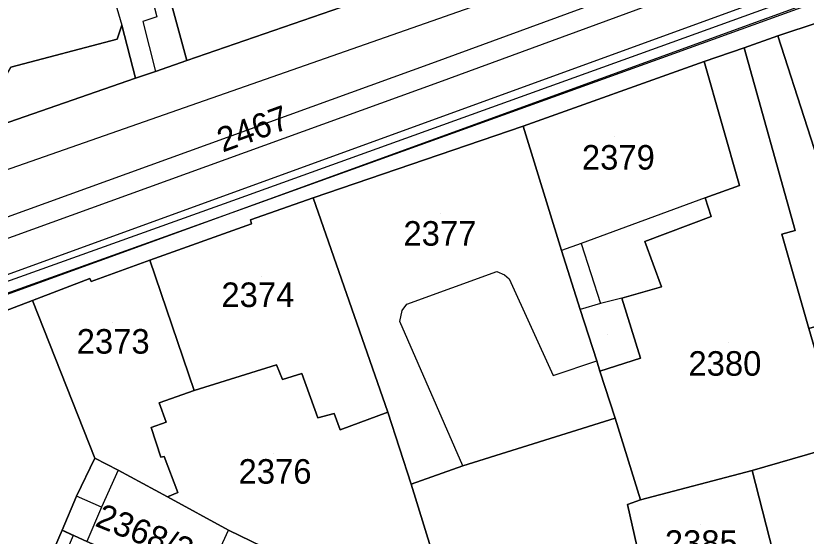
# Model space of a CAD drawing. Extents: x -263423 to -261326, y -1240067 to -1237864.
# Drawn here: x -262303.4 to -262238.9, y -1238919.8 to -1238877.4 of the extents above; entities that cross this region are included whole.
import ezdxf

# ---------------------------------------------------------------- set-up
doc = ezdxf.new("R2010")
doc.units = 0
for name, color, linetype in [('body_kn', 7, 'Continuous'), ('kladpar_druhypozemkov', 7, 'Continuous'), ('kladpar_hranice', 7, 'Continuous'), ('kladpar_parcelnecisla', 7, 'Continuous'), ('kladpar_plochy', 7, 'Continuous'), ('tarchy_linie', 7, 'Continuous'), ('zappar_hrandruhpozemk', 7, 'Continuous')]:
    doc.layers.add(name, color=color, linetype=linetype)

msp = doc.modelspace()

# ---------------------------------------------------------------- linework, layer by layer
at = {"layer": 'body_kn'}
for p, q in [((-262293.04, -1238877.87), (-262293.04, -1238877.87)), ((-262291.9, -1238877.5), (-262291.9, -1238877.5)), ((-262294.76, -1238878.18), (-262294.76, -1238878.18)), ((-262270.01, -1238878.05), (-262270.01, -1238878.05)), ((-262241.27, -1238879.04), (-262241.27, -1238879.04)), ((-262295.15, -1238879.31), (-262295.15, -1238879.31)), ((-262250.86, -1238879.92), (-262250.86, -1238879.92)), ((-262250.86, -1238879.92), (-262250.86, -1238879.92)), ((-262244.01, -1238880.03), (-262244.01, -1238880.03)), ((-262289.46, -1238881.07), (-262289.46, -1238881.07)), ((-262250.74, -1238880.87), (-262250.74, -1238880.87)), ((-262269.48, -1238881.28), (-262269.48, -1238881.28)), ((-262247.26, -1238881.15), (-262247.26, -1238881.15)), ((-262247.26, -1238881.15), (-262247.26, -1238881.15)), ((-262292.01, -1238881.94), (-262292.01, -1238881.94)), ((-262293.66, -1238882.5), (-262293.66, -1238882.5)), ((-262268.92, -1238882.83), (-262268.92, -1238882.83)), ((-262262.03, -1238886.42), (-262262.03, -1238886.42)), ((-262262.03, -1238886.42), (-262262.03, -1238886.42)), ((-262244.38, -1238891.25), (-262244.38, -1238891.25)), ((-262285.32, -1238892.33), (-262285.32, -1238892.33)), ((-262279.17, -1238892.25), (-262279.17, -1238892.25)), ((-262247.18, -1238892.25), (-262247.18, -1238892.25)), ((-262247.18, -1238892.25), (-262247.18, -1238892.25)), ((-262285.4, -1238893.34), (-262285.4, -1238893.34)), ((-262246.69, -1238893.77), (-262246.69, -1238893.77)), ((-262246.69, -1238893.77), (-262246.69, -1238893.77)), ((-262284.26, -1238894.05), (-262284.26, -1238894.05)), ((-262284.2, -1238894.36), (-262284.2, -1238894.36)), ((-262284.2, -1238894.36), (-262284.2, -1238894.36)), ((-262240.93, -1238895.21), (-262240.93, -1238895.21)), ((-262239.85, -1238894.9), (-262239.85, -1238894.9)), ((-262252.1, -1238895.82), (-262252.1, -1238895.82)), ((-262258.9, -1238896.53), (-262258.9, -1238896.53)), ((-262257.31, -1238895.97), (-262257.31, -1238895.97)), ((-262292.48, -1238897.34), (-262292.48, -1238897.34)), ((-262292.48, -1238897.34), (-262292.48, -1238897.34)), ((-262264.19, -1238898.26), (-262264.19, -1238898.26)), ((-262297.38, -1238898.83), (-262297.38, -1238898.83)), ((-262297.26, -1238899.08), (-262297.26, -1238899.08)), ((-262263.56, -1238898.52), (-262263.56, -1238898.52)), ((-262263.18, -1238898.84), (-262263.18, -1238898.84)), ((-262250.75, -1238899.51), (-262250.75, -1238899.51)), ((-262253.99, -1238900.43), (-262253.99, -1238900.43)), ((-262253.99, -1238900.43), (-262253.99, -1238900.43)), ((-262302.04, -1238900.63), (-262302.04, -1238900.63)), ((-262271.51, -1238900.93), (-262271.51, -1238900.93)), ((-262255.71, -1238900.86), (-262255.71, -1238900.86)), ((-262255.71, -1238900.86), (-262255.71, -1238900.86)), ((-262271.9, -1238901.44), (-262271.9, -1238901.44)), ((-262257.37, -1238901.36), (-262257.37, -1238901.36)), ((-262272.1, -1238902.32), (-262272.1, -1238902.32)), ((-262256.01, -1238905.55), (-262256.01, -1238905.55)), ((-262252.46, -1238905.33), (-262252.46, -1238905.33)), ((-262282.16, -1238905.86), (-262282.16, -1238905.86)), ((-262282.16, -1238905.86), (-262282.16, -1238905.86)), ((-262280.08, -1238906.57), (-262280.08, -1238906.57)), ((-262259.58, -1238906.73), (-262259.58, -1238906.73)), ((-262255.77, -1238906.38), (-262255.77, -1238906.38)), ((-262281.67, -1238907.07), (-262281.67, -1238907.07)), ((-262288.85, -1238907.96), (-262288.85, -1238907.96)), ((-262291.71, -1238908.95), (-262291.71, -1238908.95)), ((-262277.44, -1238909.82), (-262277.44, -1238909.82)), ((-262273.06, -1238909.73), (-262273.06, -1238909.73)), ((-262291.16, -1238910.54), (-262291.16, -1238910.54)), ((-262278.78, -1238910.19), (-262278.78, -1238910.19)), ((-262254.54, -1238910.2), (-262254.54, -1238910.2)), ((-262254.54, -1238910.2), (-262254.54, -1238910.2)), ((-262292.37, -1238910.98), (-262292.37, -1238910.98)), ((-262276.95, -1238911.16), (-262276.95, -1238911.16)), ((-262291.31, -1238913.33), (-262291.31, -1238913.33)), ((-262296.96, -1238913.48), (-262296.96, -1238913.48)), ((-262291.57, -1238913.39), (-262291.57, -1238913.39)), ((-262295.07, -1238914.44), (-262295.07, -1238914.44)), ((-262295.07, -1238914.44), (-262295.07, -1238914.44)), ((-262266.95, -1238914.09), (-262266.95, -1238914.09)), ((-262266.95, -1238914.09), (-262266.95, -1238914.09)), ((-262243.35, -1238914.47), (-262243.35, -1238914.47)), ((-262243.35, -1238914.47), (-262243.35, -1238914.47)), ((-262271.16, -1238915.58), (-262271.16, -1238915.58)), ((-262290.2, -1238916.26), (-262290.2, -1238916.26)), ((-262298.46, -1238916.57), (-262298.46, -1238916.57)), ((-262291.03, -1238916.63), (-262291.03, -1238916.63)), ((-262252.45, -1238916.87), (-262252.45, -1238916.87)), ((-262296.43, -1238917.47), (-262296.43, -1238917.47)), ((-262253.53, -1238917.24), (-262253.53, -1238917.24)), ((-262299.63, -1238919.35), (-262299.63, -1238919.35)), ((-262299.63, -1238919.35), (-262299.63, -1238919.35)), ((-262298.72, -1238919.76), (-262298.72, -1238919.76)), ((-262286.05, -1238919.33), (-262286.05, -1238919.33)), ((-262286.05, -1238919.33), (-262286.05, -1238919.33))]:
    msp.add_line(p, q, dxfattribs=at)
at = {"layer": 'kladpar_druhypozemkov'}
for p, q in [((-262284.06, -1238885.77), (-262284.06, -1238885.77)), ((-262254.59, -1238887.25), (-262254.59, -1238887.25)), ((-262268.79, -1238893.55), (-262268.79, -1238893.55)), ((-262283.39, -1238898.65), (-262283.39, -1238898.65)), ((-262295.49, -1238902.45), (-262295.49, -1238902.45)), ((-262255.14, -1238903.36), (-262255.14, -1238903.36)), ((-262245.29, -1238904.05), (-262245.29, -1238904.05)), ((-262282.39, -1238913.05), (-262282.39, -1238913.05)), ((-262291.09, -1238918.55), (-262291.09, -1238918.55)), ((-262247.59, -1238918.85), (-262247.59, -1238918.85))]:
    msp.add_line(p, q, dxfattribs=at)
at = {"layer": 'kladpar_hranice'}
for points in [[(-262270.54, -1238874.5), (-262289.46, -1238881.07), (-262292.94, -1238868.3), (-262295.76, -1238858.64), (-262296.86, -1238854.76), (-262298.64, -1238848.85), (-262292.47, -1238847.06), (-262280.82, -1238843.6), (-262279.42, -1238843.17), (-262279.24, -1238843.74), (-262270.54, -1238874.5)], [(-262299.68, -1238856.58), (-262298.94, -1238859.5), (-262295.76, -1238858.64), (-262292.94, -1238868.3), (-262289.46, -1238881.07), (-262292.01, -1238881.94), (-262293.66, -1238882.5), (-262294.76, -1238878.18), (-262295.15, -1238879.31), (-262303.81, -1238881.59), (-262304.26, -1238882.35), (-262307.22, -1238880.74), (-262306.77, -1238879.98), (-262307.5, -1238876.87), (-262308.07, -1238877.06), (-262309.79, -1238871.4), (-262309.28, -1238871.21), (-262310.88, -1238866), (-262315.34, -1238867.36), (-262316.73, -1238861.26), (-262299.68, -1238856.58)], [(-262308.07, -1238877.06), (-262307.5, -1238876.87), (-262306.77, -1238879.98), (-262307.22, -1238880.74), (-262304.26, -1238882.35), (-262303.81, -1238881.59), (-262295.15, -1238879.31), (-262294.76, -1238878.18), (-262293.66, -1238882.5), (-262310.41, -1238888.32), (-262315.34, -1238867.36), (-262310.88, -1238866), (-262309.28, -1238871.21), (-262309.79, -1238871.4), (-262308.07, -1238877.06)], [(-262359.56, -1238921.67), (-262375.42, -1238914.76), (-262379.33, -1238913.15), (-262374.17, -1238911.09), (-262373.27, -1238909.52), (-262372.95, -1238909.77), (-262372.26, -1238910.22), (-262369.14, -1238909.17), (-262341.3, -1238899.37), (-262322.71, -1238892.79), (-262320.8, -1238892.3), (-262318.44, -1238891.49), (-262312.9, -1238889.32), (-262310.41, -1238888.32), (-262293.66, -1238882.5), (-262292.01, -1238881.94), (-262289.46, -1238881.07), (-262270.54, -1238874.5)], [(-262237.89, -1238877.92), (-262241.27, -1238879.04), (-262244.01, -1238880.03), (-262247.26, -1238881.15), (-262262.03, -1238886.42), (-262279.17, -1238892.25), (-262284.26, -1238894.05), (-262284.2, -1238894.36), (-262292.48, -1238897.34), (-262297.26, -1238899.08), (-262297.38, -1238898.83), (-262302.04, -1238900.63), (-262312.55, -1238904.6)], [(-262234.01, -1238901.54), (-262241.27, -1238879.04), (-262237.89, -1238877.92), (-262236.97, -1238880.53), (-262237.8, -1238880.78), (-262237.37, -1238882.24), (-262235.9, -1238887.32), (-262233.94, -1238894.25), (-262233.51, -1238895.52), (-262235.23, -1238895.95), (-262230.81, -1238911.02), (-262235.97, -1238912.37), (-262238.72, -1238902.9), (-262234.01, -1238901.54)], [(-262234.01, -1238901.54), (-262238.72, -1238902.9), (-262240.93, -1238895.21), (-262239.85, -1238894.9), (-262244.01, -1238880.03), (-262241.27, -1238879.04), (-262234.01, -1238901.54)], [(-262246.69, -1238893.77), (-262247.18, -1238892.25), (-262244.38, -1238891.25), (-262247.26, -1238881.15), (-262244.01, -1238880.03), (-262239.85, -1238894.9), (-262240.93, -1238895.21), (-262238.72, -1238902.9), (-262235.97, -1238912.37), (-262237.81, -1238912.86), (-262243.35, -1238914.47), (-262252.45, -1238916.87), (-262254.54, -1238910.2), (-262255.77, -1238906.38), (-262252.46, -1238905.33), (-262253.99, -1238900.43), (-262250.75, -1238899.51), (-262252.1, -1238895.82), (-262246.69, -1238893.77)], [(-262247.26, -1238881.15), (-262244.38, -1238891.25), (-262247.18, -1238892.25), (-262246.69, -1238893.77), (-262252.1, -1238895.82), (-262250.75, -1238899.51), (-262253.99, -1238900.43), (-262252.46, -1238905.33), (-262255.77, -1238906.38), (-262256.01, -1238905.55), (-262257.37, -1238901.36), (-262258.9, -1238896.53), (-262262.03, -1238886.42), (-262247.26, -1238881.15)], [(-262262.03, -1238886.42), (-262258.9, -1238896.53), (-262257.37, -1238901.36), (-262256.01, -1238905.55), (-262255.77, -1238906.38), (-262254.54, -1238910.2), (-262266.95, -1238914.09), (-262271.16, -1238915.58), (-262273.06, -1238909.73), (-262279.17, -1238892.25), (-262262.03, -1238886.42)], [(-262284.2, -1238894.36), (-262284.26, -1238894.05), (-262279.17, -1238892.25), (-262273.06, -1238909.73), (-262276.95, -1238911.16), (-262277.44, -1238909.82), (-262278.78, -1238910.19), (-262280.08, -1238906.57), (-262281.67, -1238907.07), (-262282.16, -1238905.86), (-262288.85, -1238907.96), (-262292.48, -1238897.34), (-262284.2, -1238894.36)], [(-262292.48, -1238897.34), (-262288.85, -1238907.96), (-262291.71, -1238908.95), (-262291.16, -1238910.54), (-262292.37, -1238910.98), (-262291.57, -1238913.39), (-262291.31, -1238913.33), (-262290.2, -1238916.26), (-262291.03, -1238916.63), (-262295.07, -1238914.44), (-262296.96, -1238913.48), (-262302.04, -1238900.63), (-262297.38, -1238898.83), (-262297.26, -1238899.08), (-262292.48, -1238897.34)], [(-262312.87, -1238905.23), (-262312.55, -1238904.6), (-262302.04, -1238900.63), (-262296.96, -1238913.48), (-262298.46, -1238916.57), (-262299.63, -1238919.35), (-262304.37, -1238930.22), (-262309.24, -1238928.09), (-262321.18, -1238922.99), (-262320.4, -1238921.34), (-262316.25, -1238912.44), (-262312.87, -1238905.23)], [(-262282.16, -1238905.86), (-262281.67, -1238907.07), (-262280.08, -1238906.57), (-262278.78, -1238910.19), (-262277.44, -1238909.82), (-262276.95, -1238911.16), (-262273.06, -1238909.73), (-262271.16, -1238915.58), (-262267.29, -1238928.17), (-262280.62, -1238921.97), (-262286.05, -1238919.33), (-262291.03, -1238916.63), (-262290.2, -1238916.26), (-262291.31, -1238913.33), (-262291.57, -1238913.39), (-262292.37, -1238910.98), (-262291.16, -1238910.54), (-262291.71, -1238908.95), (-262288.85, -1238907.96), (-262282.16, -1238905.86)], [(-262254.54, -1238910.2), (-262252.45, -1238916.87), (-262253.53, -1238917.24), (-262251.23, -1238927.34), (-262249.27, -1238934.33), (-262248.53, -1238936.94), (-262252.95, -1238934.81), (-262264.26, -1238929.52), (-262267.29, -1238928.17), (-262271.16, -1238915.58), (-262266.95, -1238914.09), (-262254.54, -1238910.2)], [(-262229.21, -1238915.53), (-262223.67, -1238914.18), (-262220.62, -1238925.24), (-262214.06, -1238923.26), (-262213.32, -1238925.99), (-262223.82, -1238928.44), (-262224.62, -1238925.65), (-262226.39, -1238924.87), (-262228.87, -1238925.49), (-262240.26, -1238928.32), (-262239.28, -1238932.13), (-262244.62, -1238933.29), (-262246.52, -1238926.05), (-262240.79, -1238924.44), (-262243.35, -1238914.47), (-262237.81, -1238912.86), (-262236.72, -1238917.37), (-262229.21, -1238915.53)], [(-262286.05, -1238919.33), (-262280.62, -1238921.97), (-262282.18, -1238925.58), (-262283.41, -1238928.29), (-262288.91, -1238925.9), (-262289.17, -1238926.41), (-262292.26, -1238925.05), (-262294.28, -1238924.09), (-262293.5, -1238922.06), (-262297.61, -1238920.26), (-262299.63, -1238919.35), (-262298.46, -1238916.57), (-262296.96, -1238913.48), (-262295.07, -1238914.44), (-262291.03, -1238916.63), (-262286.05, -1238919.33)], [(-262243.35, -1238914.47), (-262240.79, -1238924.44), (-262246.52, -1238926.05), (-262251.23, -1238927.34), (-262253.53, -1238917.24), (-262252.45, -1238916.87), (-262243.35, -1238914.47)], [(-262293.5, -1238922.06), (-262294.28, -1238924.09), (-262292.26, -1238925.05), (-262289.17, -1238926.41), (-262288.91, -1238925.9), (-262283.41, -1238928.29), (-262285.81, -1238933.73), (-262289.41, -1238932.05), (-262289.86, -1238931.86), (-262294.4, -1238929.85), (-262301.88, -1238946.79), (-262308.26, -1238944.01), (-262309.96, -1238943.18), (-262308.86, -1238940.58), (-262304.37, -1238930.22), (-262299.63, -1238919.35), (-262297.61, -1238920.26), (-262293.5, -1238922.06)]]:
    msp.add_lwpolyline(points, dxfattribs=at)
at = {"layer": 'kladpar_plochy'}
for points in [[(-262270.54, -1238874.5), (-262289.46, -1238881.07), (-262292.94, -1238868.3), (-262295.76, -1238858.64), (-262296.86, -1238854.76), (-262298.64, -1238848.85), (-262292.47, -1238847.06), (-262280.82, -1238843.6), (-262279.42, -1238843.17), (-262279.24, -1238843.74)], [(-262299.68, -1238856.58), (-262298.94, -1238859.5), (-262295.76, -1238858.64), (-262292.94, -1238868.3), (-262289.46, -1238881.07), (-262292.01, -1238881.94), (-262293.66, -1238882.5), (-262294.76, -1238878.18), (-262295.15, -1238879.31), (-262303.81, -1238881.59), (-262304.26, -1238882.35), (-262307.22, -1238880.74), (-262306.77, -1238879.98), (-262307.5, -1238876.87), (-262308.07, -1238877.06), (-262309.79, -1238871.4), (-262309.28, -1238871.21), (-262310.88, -1238866), (-262315.34, -1238867.36), (-262316.73, -1238861.26)], [(-262308.07, -1238877.06), (-262307.5, -1238876.87), (-262306.77, -1238879.98), (-262307.22, -1238880.74), (-262304.26, -1238882.35), (-262303.81, -1238881.59), (-262295.15, -1238879.31), (-262294.76, -1238878.18), (-262293.66, -1238882.5), (-262310.41, -1238888.32), (-262315.34, -1238867.36), (-262310.88, -1238866), (-262309.28, -1238871.21), (-262309.79, -1238871.4)], [(-262234.01, -1238901.54), (-262241.27, -1238879.04), (-262237.89, -1238877.92), (-262236.97, -1238880.53), (-262237.8, -1238880.78), (-262237.37, -1238882.24), (-262235.9, -1238887.32), (-262233.94, -1238894.25), (-262233.51, -1238895.52), (-262235.23, -1238895.95), (-262230.81, -1238911.02), (-262235.97, -1238912.37), (-262238.72, -1238902.9)], [(-262234.01, -1238901.54), (-262238.72, -1238902.9), (-262240.93, -1238895.21), (-262239.85, -1238894.9), (-262244.01, -1238880.03), (-262241.27, -1238879.04)], [(-262246.69, -1238893.77), (-262247.18, -1238892.25), (-262244.38, -1238891.25), (-262247.26, -1238881.15), (-262244.01, -1238880.03), (-262239.85, -1238894.9), (-262240.93, -1238895.21), (-262238.72, -1238902.9), (-262235.97, -1238912.37), (-262237.81, -1238912.86), (-262243.35, -1238914.47), (-262252.45, -1238916.87), (-262254.54, -1238910.2), (-262255.77, -1238906.38), (-262252.46, -1238905.33), (-262253.99, -1238900.43), (-262250.75, -1238899.51), (-262252.1, -1238895.82)], [(-262247.26, -1238881.15), (-262244.38, -1238891.25), (-262247.18, -1238892.25), (-262246.69, -1238893.77), (-262252.1, -1238895.82), (-262250.75, -1238899.51), (-262253.99, -1238900.43), (-262252.46, -1238905.33), (-262255.77, -1238906.38), (-262256.01, -1238905.55), (-262257.37, -1238901.36), (-262258.9, -1238896.53), (-262262.03, -1238886.42)], [(-262262.03, -1238886.42), (-262258.9, -1238896.53), (-262257.37, -1238901.36), (-262256.01, -1238905.55), (-262255.77, -1238906.38), (-262254.54, -1238910.2), (-262266.95, -1238914.09), (-262271.16, -1238915.58), (-262273.06, -1238909.73), (-262279.17, -1238892.25)], [(-262284.2, -1238894.36), (-262284.26, -1238894.05), (-262279.17, -1238892.25), (-262273.06, -1238909.73), (-262276.95, -1238911.16), (-262277.44, -1238909.82), (-262278.78, -1238910.19), (-262280.08, -1238906.57), (-262281.67, -1238907.07), (-262282.16, -1238905.86), (-262288.85, -1238907.96), (-262292.48, -1238897.34)], [(-262292.48, -1238897.34), (-262288.85, -1238907.96), (-262291.71, -1238908.95), (-262291.16, -1238910.54), (-262292.37, -1238910.98), (-262291.57, -1238913.39), (-262291.31, -1238913.33), (-262290.2, -1238916.26), (-262291.03, -1238916.63), (-262295.07, -1238914.44), (-262296.96, -1238913.48), (-262302.04, -1238900.63), (-262297.38, -1238898.83), (-262297.26, -1238899.08)], [(-262312.87, -1238905.23), (-262312.55, -1238904.6), (-262302.04, -1238900.63), (-262296.96, -1238913.48), (-262298.46, -1238916.57), (-262299.63, -1238919.35), (-262304.37, -1238930.22), (-262309.24, -1238928.09), (-262321.18, -1238922.99), (-262320.4, -1238921.34), (-262316.25, -1238912.44)], [(-262282.16, -1238905.86), (-262281.67, -1238907.07), (-262280.08, -1238906.57), (-262278.78, -1238910.19), (-262277.44, -1238909.82), (-262276.95, -1238911.16), (-262273.06, -1238909.73), (-262271.16, -1238915.58), (-262267.29, -1238928.17), (-262280.62, -1238921.97), (-262286.05, -1238919.33), (-262291.03, -1238916.63), (-262290.2, -1238916.26), (-262291.31, -1238913.33), (-262291.57, -1238913.39), (-262292.37, -1238910.98), (-262291.16, -1238910.54), (-262291.71, -1238908.95), (-262288.85, -1238907.96)], [(-262254.54, -1238910.2), (-262252.45, -1238916.87), (-262253.53, -1238917.24), (-262251.23, -1238927.34), (-262249.27, -1238934.33), (-262248.53, -1238936.94), (-262252.95, -1238934.81), (-262264.26, -1238929.52), (-262267.29, -1238928.17), (-262271.16, -1238915.58), (-262266.95, -1238914.09)], [(-262229.21, -1238915.53), (-262223.67, -1238914.18), (-262220.62, -1238925.24), (-262214.06, -1238923.26), (-262213.32, -1238925.99), (-262223.82, -1238928.44), (-262224.62, -1238925.65), (-262226.39, -1238924.87), (-262228.87, -1238925.49), (-262240.26, -1238928.32), (-262239.28, -1238932.13), (-262244.62, -1238933.29), (-262246.52, -1238926.05), (-262240.79, -1238924.44), (-262243.35, -1238914.47), (-262237.81, -1238912.86), (-262236.72, -1238917.37)], [(-262286.05, -1238919.33), (-262280.62, -1238921.97), (-262282.18, -1238925.58), (-262283.41, -1238928.29), (-262288.91, -1238925.9), (-262289.17, -1238926.41), (-262292.26, -1238925.05), (-262294.28, -1238924.09), (-262293.5, -1238922.06), (-262297.61, -1238920.26), (-262299.63, -1238919.35), (-262298.46, -1238916.57), (-262296.96, -1238913.48), (-262295.07, -1238914.44), (-262291.03, -1238916.63)], [(-262243.35, -1238914.47), (-262240.79, -1238924.44), (-262246.52, -1238926.05), (-262251.23, -1238927.34), (-262253.53, -1238917.24), (-262252.45, -1238916.87)], [(-262293.5, -1238922.06), (-262294.28, -1238924.09), (-262292.26, -1238925.05), (-262289.17, -1238926.41), (-262288.91, -1238925.9), (-262283.41, -1238928.29), (-262285.81, -1238933.73), (-262289.41, -1238932.05), (-262289.86, -1238931.86), (-262294.4, -1238929.85), (-262301.88, -1238946.79), (-262308.26, -1238944.01), (-262309.96, -1238943.18), (-262308.86, -1238940.58), (-262304.37, -1238930.22), (-262299.63, -1238919.35), (-262297.61, -1238920.26)]]:
    msp.add_lwpolyline(points, close=True, dxfattribs=at)
for points in [[(-262310.41, -1238888.32), (-262293.66, -1238882.5), (-262292.01, -1238881.94), (-262289.46, -1238881.07), (-262270.54, -1238874.5), (-262251.56, -1238867.99), (-262242.14, -1238864.64), (-262237.61, -1238863.09)], [(-262237.89, -1238877.92), (-262241.27, -1238879.04), (-262244.01, -1238880.03), (-262247.26, -1238881.15), (-262262.03, -1238886.42), (-262279.17, -1238892.25), (-262284.26, -1238894.05), (-262284.2, -1238894.36), (-262292.48, -1238897.34), (-262297.26, -1238899.08), (-262297.38, -1238898.83), (-262302.04, -1238900.63), (-262312.55, -1238904.6)]]:
    msp.add_lwpolyline(points, dxfattribs=at)
at = {"layer": 'tarchy_linie'}
for points in [[(-262353.18, -1238913.64), (-262313.09, -1238898.8), (-262268.92, -1238882.83), (-262225.51, -1238866.91), (-262194.7, -1238856.16)], [(-262364.08, -1238919.7), (-262352.62, -1238915.28), (-262311, -1238901), (-262228.5, -1238871), (-262226.75, -1238871.29), (-262225.85, -1238870.92), (-262193.12, -1238859.46)], [(-262310.73, -1238896.19), (-262269.48, -1238881.28), (-262228.77, -1238866.35)], [(-262228.35, -1238872.59), (-262310.49, -1238902.45)], [(-262299.63, -1238919.35), (-262298.72, -1238919.76), (-262309.06, -1238943.62), (-262309.96, -1238943.18), (-262308.86, -1238940.58), (-262304.37, -1238930.22), (-262299.63, -1238919.35)]]:
    msp.add_lwpolyline(points, dxfattribs=at)
at = {"layer": 'zappar_hrandruhpozemk'}
for p, q in [((-262294.28, -1238868.6), (-262291.9, -1238877.5)), ((-262270.01, -1238878.05), (-262308.92, -1238891.63)), ((-262285.32, -1238892.33), (-262250.86, -1238879.92)), ((-262250.74, -1238880.87), (-262285.4, -1238893.34)), ((-262322.59, -1238905.67), (-262285.32, -1238892.33)), ((-262247.18, -1238892.25), (-262257.31, -1238895.97)), ((-262285.4, -1238893.34), (-262322.72, -1238906.68)), ((-262257.31, -1238895.97), (-262258.9, -1238896.53)), ((-262257.31, -1238895.97), (-262255.71, -1238900.86)), ((-262271.51, -1238900.93), (-262264.19, -1238898.26)), ((-262253.99, -1238900.43), (-262255.71, -1238900.86)), ((-262255.71, -1238900.86), (-262257.37, -1238901.36)), ((-262295.07, -1238914.44), (-262296.43, -1238917.47)), ((-262296.43, -1238917.47), (-262298.46, -1238916.57)), ((-262296.43, -1238917.47), (-262297.61, -1238920.26)), ((-262287.8, -1238923.06), (-262286.05, -1238919.33))]:
    msp.add_line(p, q, dxfattribs=at)
for points in [[(-262228.63, -1238859.99), (-262228.46, -1238861.39), (-262228.53, -1238862.4), (-262228.99, -1238863.35), (-262230.14, -1238864.04), (-262270.01, -1238878.05)], [(-262250.86, -1238879.92), (-262230.61, -1238872.59), (-262230.36, -1238873.48), (-262250.74, -1238880.87)], [(-262295.47, -1238873.29), (-262296.11, -1238873.54), (-262294.76, -1238878.18)], [(-262291.9, -1238877.5), (-262293.04, -1238877.87), (-262292.01, -1238881.94)], [(-262264.19, -1238898.26), (-262263.56, -1238898.52), (-262263.18, -1238898.84), (-262259.58, -1238906.73), (-262256.01, -1238905.55)], [(-262266.95, -1238914.09), (-262272.1, -1238902.32), (-262271.9, -1238901.44), (-262271.51, -1238900.93)]]:
    msp.add_lwpolyline(points, dxfattribs=at)

# ---------------------------------------------------------------- texts
at = {"layer": 'kladpar_parcelnecisla'}
for s, rotation, p in [('2467', 20, (-262286.537, -1238888.567)), ('2368/2', 338, (-262297.036, -1238918.965))]:
    msp.add_text(s, height=2, rotation=rotation, dxfattribs=at).set_placement(p)
for s, p in [('2379', (-262257.242, -1238889.95)), ('2377', (-262271.794, -1238896.15)), ('2374', (-262286.642, -1238901.15)), ('2373', (-262298.444, -1238904.95)), ('2380', (-262248.552, -1238906.75)), ('2376', (-262285.242, -1238915.55)), ('2385', (-262250.476, -1238921.35))]:
    msp.add_text(s, height=2, dxfattribs=at).set_placement(p)

doc.saveas('drawing.dxf')
